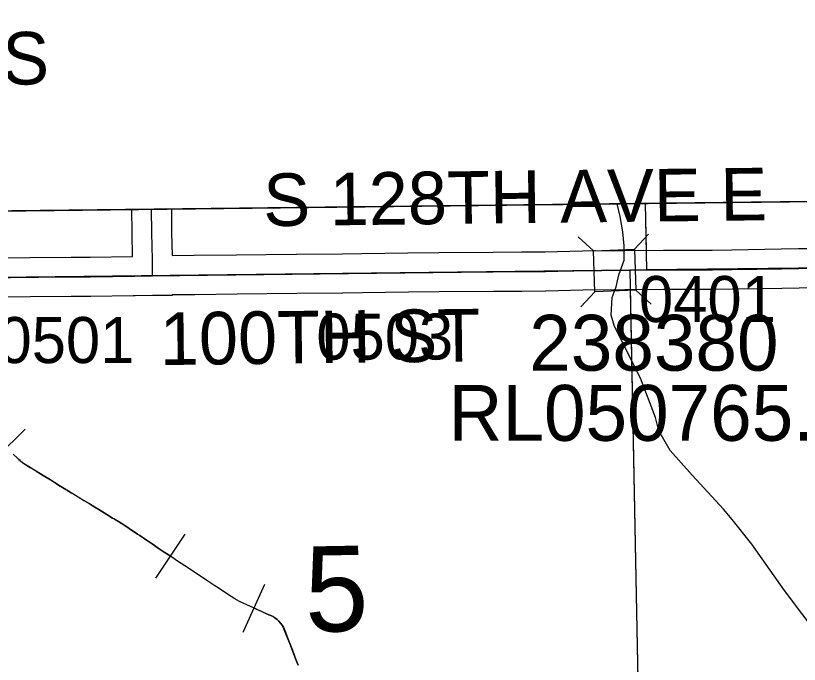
# Model space of a CAD drawing. Extents: x 23.6 to 68.7, y -63 to -29.
# Drawn here: x 33.597 to 34.789, y -34.363 to -33.376 of the extents above; entities that cross this region are included whole.
import ezdxf

# ---------------------------------------------------------------- set-up
doc = ezdxf.new("R2010")
doc.units = 0
for name, color, linetype in [('tdCoClipBndry', 7, 'Continuous'), ('tdCoCoAdjSecRdTxt', 7, 'Continuous'), ('tdCoCoBndry', 7, 'Continuous'), ('tdCoHydroRiver', 7, 'Continuous'), ('tdCoPipe', 7, 'Continuous'), ('tdCoPipeTxt', 7, 'Continuous'), ('tdCoSecRdNmbr', 7, 'Continuous'), ('tdCoSecRdTxt', 7, 'Continuous'), ('tdCoSecRteBand', 7, 'Continuous'), ('tdCoSecRteCL', 7, 'Continuous'), ('tdCoSectLine', 7, 'Continuous'), ('tdCoSectLinePart', 7, 'Continuous'), ('tdCoSectNmbr', 7, 'Continuous'), ('tdCoStrucSec', 7, 'Continuous'), ('tdCoStrucSecCoName', 7, 'Continuous'), ('tdCoStrucSecFHWANum', 7, 'Continuous'), ('tdCoSurfConc', 7, 'Continuous'), ('tdCoSurfGravel', 7, 'Continuous'), ('tdCoTwpBndryShd', 7, 'Continuous')]:
    doc.layers.add(name, color=color, linetype=linetype)

msp = doc.modelspace()

# ---------------------------------------------------------------- linework, layer by layer
at = {"layer": 'tdCoClipBndry'}
msp.add_lwpolyline([(32.5923, -42.7484), (32.5183, -35.7733), (32.5031, -34.7682), (32.4957, -33.7858), (32.4988, -33.76), (32.5086, -33.7359), (32.5242, -33.7151), (32.5447, -33.699), (32.5687, -33.6888), (32.5944, -33.6851), (36.5353, -33.6387), (37.5451, -33.6329), (39.5046, -33.6092), (41.4955, -33.5687), (42.4818, -33.5704), (43.4945, -33.5446), (44.4809, -33.54), (48.4512, -33.5006), (56.4135, -33.3762)], dxfattribs=at)
at = {"layer": 'tdCoCoBndry'}
for p, q in [((35.5293, -33.7523), (34.5572, -33.7632)), ((34.5572, -33.7632), (35.5293, -33.7523)), ((34.5318, -33.7634), (33.5451, -33.7751)), ((33.5451, -33.7751), (34.5318, -33.7634)), ((34.5572, -33.7632), (34.5318, -33.7634)), ((34.5318, -33.7634), (34.5572, -33.7632))]:
    msp.add_line(p, q, dxfattribs=at)
msp.add_lwpolyline([(38.5466, -33.6208), (37.5451, -33.6329), (36.5353, -33.6387), (32.5944, -33.6851), (32.5687, -33.6888), (32.5447, -33.699), (32.5242, -33.7151), (32.5086, -33.7359), (32.4988, -33.76), (32.4957, -33.7857), (32.596, -33.7851), (33.5451, -33.7751), (34.5318, -33.7634), (34.5572, -33.7632), (35.5293, -33.7523), (35.5467, -33.752), (36.5368, -33.7387), (36.5469, -33.7386), (37.5464, -33.7329), (38.5486, -33.7216)], close=True, dxfattribs=at)
for points in [[(40.4923, -33.6896), (39.5062, -33.7091), (38.5483, -33.7216), (37.546, -33.7329), (36.5466, -33.7386), (36.5365, -33.7387), (35.5464, -33.752), (35.529, -33.7523), (34.5569, -33.7632), (34.5314, -33.7634), (33.5448, -33.7751)], [(33.5451, -33.7751), (34.5318, -33.7634), (34.5572, -33.7632), (35.5293, -33.7523), (35.5467, -33.752), (36.5368, -33.7387), (36.5469, -33.7386), (37.5464, -33.7329), (38.5486, -33.7216), (39.5066, -33.7091), (40.4927, -33.6896)]]:
    msp.add_lwpolyline(points, dxfattribs=at)
at = {"layer": 'tdCoHydroRiver'}
for points in [[(34.5146, -33.7705), (34.5229, -33.7481), (34.5229, -33.7267), (34.5207, -33.7053), (34.5165, -33.6817), (34.5122, -33.6625)], [(34.8409, -34.3578), (34.8225, -34.3248), (34.7667, -34.2511), (34.7172, -34.1805), (34.6869, -34.1428), (34.6741, -34.1271), (34.6264, -34.0754), (34.5929, -34.0378), (34.5753, -34.008), (34.5704, -33.9875), (34.5478, -33.9277), (34.5078, -33.8491), (34.5029, -33.8318), (34.5042, -33.8049), (34.5104, -33.7891), (34.5146, -33.7705)]]:
    msp.add_lwpolyline(points, dxfattribs=at)
at = {"layer": 'tdCoPipe'}
for p, q in [((33.5541, -34.0618), (33.6112, -34.0055)), ((33.8101, -34.2322), (33.8544, -34.1654)), ((33.9429, -34.3142), (33.9761, -34.2412))]:
    msp.add_line(p, q, dxfattribs=at)
for points in [[(34.0265, -34.3646), (34.0233, -34.356), (34.0178, -34.3421), (34.0139, -34.3315), (34.0125, -34.328), (34.007, -34.3143), (34.004, -34.307), (34.0021, -34.3039), (33.9997, -34.3007), (33.9972, -34.2978), (33.9945, -34.2951), (33.9883, -34.2908), (33.985, -34.2892), (33.9818, -34.2879), (33.9776, -34.286), (33.9682, -34.2817), (33.962, -34.2789), (33.954, -34.2753), (33.9484, -34.2727), (33.9431, -34.2703), (33.9372, -34.2675), (33.9338, -34.2659), (33.9303, -34.2637), (33.9246, -34.26), (33.9162, -34.2546), (33.9124, -34.2521), (33.9024, -34.2454), (33.9, -34.2438), (33.8892, -34.2367), (33.8797, -34.2304), (33.877, -34.2286), (33.8656, -34.2209), (33.854, -34.2133), (33.8488, -34.21), (33.8416, -34.2051), (33.8395, -34.2037), (33.8292, -34.1968), (33.8228, -34.1925), (33.8167, -34.1885), (33.8138, -34.1866), (33.8043, -34.1802), (33.7997, -34.177), (33.7943, -34.1735), (33.7856, -34.1675), (33.7819, -34.1651), (33.7694, -34.1566), (33.7597, -34.1501), (33.757, -34.1484), (33.7463, -34.1421), (33.7441, -34.1408), (33.7353, -34.1353), (33.723, -34.1278), (33.7172, -34.1242), (33.7132, -34.1218), (33.7108, -34.1202), (33.7084, -34.1188), (33.7003, -34.1139), (33.696, -34.1113), (33.6876, -34.1062), (33.6812, -34.1022), (33.677, -34.0997), (33.6748, -34.0983), (33.6732, -34.0973), (33.6681, -34.0942), (33.6621, -34.0905), (33.6585, -34.0883), (33.6515, -34.0839), (33.6496, -34.0827), (33.6387, -34.0762), (33.6346, -34.0736), (33.6278, -34.0696), (33.6261, -34.0682), (33.6186, -34.064), (33.6135, -34.0609), (33.6073, -34.0569), (33.6033, -34.0533), (33.6016, -34.0517), (33.5999, -34.0502), (33.593, -34.0436)], [(33.593, -34.0436), (33.5999, -34.0502), (33.6017, -34.0517), (33.6033, -34.0533), (33.6074, -34.0569), (33.6135, -34.0608), (33.6186, -34.0639), (33.6262, -34.0681), (33.6279, -34.0695), (33.6346, -34.0735), (33.6387, -34.0762), (33.6496, -34.0827), (33.6516, -34.0838), (33.6585, -34.0882), (33.6621, -34.0905), (33.6681, -34.0941), (33.6732, -34.0973), (33.6749, -34.0982), (33.677, -34.0996), (33.6812, -34.1022), (33.6877, -34.1061), (33.696, -34.1112), (33.7003, -34.1139), (33.7084, -34.1188), (33.7109, -34.1202), (33.7132, -34.1217), (33.7173, -34.1241), (33.7231, -34.1277), (33.7353, -34.1353), (33.7441, -34.1407), (33.7464, -34.142), (33.757, -34.1484), (33.7597, -34.1501), (33.7695, -34.1565), (33.782, -34.1651), (33.7857, -34.1675), (33.7944, -34.1734), (33.7997, -34.1769), (33.8044, -34.1802), (33.8138, -34.1865), (33.8167, -34.1885), (33.8228, -34.1925), (33.8292, -34.1967), (33.8323, -34.1988)], [(33.9595, -34.2777), (33.962, -34.2788), (33.9682, -34.2816), (33.9776, -34.2859), (33.9818, -34.2879), (33.985, -34.2892), (33.9884, -34.2908), (33.9945, -34.2951), (33.9972, -34.2978), (33.9998, -34.3007), (34.0021, -34.3038), (34.0041, -34.307), (34.0071, -34.3142), (34.0125, -34.328), (34.0139, -34.3315), (34.0179, -34.342), (34.0233, -34.356), (34.0265, -34.3646)]]:
    msp.add_lwpolyline(points, dxfattribs=at)
at = {"layer": 'tdCoSecRteBand'}
for points in [[(33.5749, -33.7447), (33.618, -33.7441), (33.6181, -33.7441), (33.6182, -33.7441), (33.6809, -33.7437), (33.681, -33.7437), (33.6811, -33.7437), (33.7102, -33.7437), (33.7746, -33.7427), (33.774, -33.7072), (33.7739, -33.7071), (33.7739, -33.7069), (33.7736, -33.6712)], [(33.8336, -33.6705), (33.8339, -33.7063), (33.8346, -33.7413)], [(33.8346, -33.7413), (33.8685, -33.7409), (33.8685, -33.7409), (33.8685, -33.7409), (33.933, -33.7401), (34.0238, -33.739), (34.0239, -33.739), (34.024, -33.739), (34.0938, -33.7387), (34.1234, -33.7381), (34.1235, -33.7381), (34.1236, -33.7381), (34.1936, -33.7372), (34.2405, -33.7365), (34.2407, -33.7365), (34.2408, -33.7365), (34.3235, -33.736), (34.3235, -33.736), (34.3235, -33.736), (34.3667, -33.7358), (34.4023, -33.7354), (34.4779, -33.7336), (34.4786, -33.7336), (34.4793, -33.7336), (34.5042, -33.7342), (34.5225, -33.7335), (34.523, -33.7334), (34.5235, -33.7334), (34.5824, -33.7331), (34.5825, -33.7331), (34.5826, -33.7331), (34.6568, -33.7331), (34.6864, -33.7324), (34.6866, -33.7324), (34.6867, -33.7324), (34.7615, -33.7313), (34.7878, -33.7308), (34.8005, -33.7306)], [(34.8015, -33.7905), (34.7889, -33.7908), (34.7626, -33.7913), (34.7625, -33.7913), (34.7625, -33.7913), (34.6877, -33.7923), (34.6578, -33.7931), (34.6575, -33.7931), (34.6571, -33.7931), (34.5827, -33.7931), (34.5243, -33.7934), (34.5056, -33.7941), (34.5047, -33.7942), (34.5039, -33.7942), (34.4787, -33.7936), (34.4036, -33.7954), (34.4034, -33.7954), (34.4032, -33.7954), (34.3672, -33.7958), (34.3671, -33.7958), (34.367, -33.7958), (34.3238, -33.796), (34.2413, -33.7965), (34.1944, -33.7972), (34.1944, -33.7972), (34.1944, -33.7972), (34.1245, -33.7981), (34.0947, -33.7987), (34.0945, -33.7987), (34.0943, -33.7987), (34.0244, -33.799), (33.9337, -33.8001), (33.9337, -33.8001), (33.9337, -33.8001), (33.8692, -33.8009), (33.8347, -33.8013), (33.8347, -33.8019), (33.8051, -33.8019), (33.7787, -33.8027), (33.7785, -33.8027), (33.7785, -33.8027), (33.7755, -33.8027), (33.7755, -33.8027), (33.7109, -33.8037), (33.7106, -33.8037), (33.7104, -33.8037), (33.6812, -33.8037), (33.6186, -33.8041), (33.5757, -33.8046)]]:
    msp.add_lwpolyline(points, dxfattribs=at)
at = {"layer": 'tdCoSecRteCL'}
for points in [[(33.8047, -33.7719), (33.8047, -33.7475), (33.8039, -33.7067), (33.8036, -33.6709)], [(33.8047, -33.7719), (33.8234, -33.7714), (33.8688, -33.7709), (33.9334, -33.7701), (34.0242, -33.769), (34.0942, -33.7687), (34.124, -33.7681), (34.194, -33.7672), (34.241, -33.7665), (34.3236, -33.766), (34.3669, -33.7658), (34.4029, -33.7654), (34.4786, -33.7636), (34.5045, -33.7642), (34.5237, -33.7634), (34.5826, -33.7631), (34.6571, -33.7631), (34.6871, -33.7624), (34.762, -33.7613), (34.7884, -33.7608), (34.8011, -33.7605)], [(33.5753, -33.7747), (33.6184, -33.7741), (33.6811, -33.7737), (33.7104, -33.7737), (33.7779, -33.7727), (33.8047, -33.7719)]]:
    msp.add_lwpolyline(points, dxfattribs=at)
at = {"layer": 'tdCoSectLine'}
for points in [[(34.5545, -33.662), (34.5569, -33.7632)], [(34.5569, -33.7632), (35.529, -33.7523)], [(33.5448, -33.7751), (34.5314, -33.7634)], [(34.5314, -33.7634), (34.5569, -33.7632)], [(34.5314, -33.7634), (34.5506, -34.7522)]]:
    msp.add_lwpolyline(points, dxfattribs=at)
at = {"layer": 'tdCoSectLinePart'}
for points in [[(34.5545, -33.662), (34.5562, -33.7334)], [(34.532, -33.7934), (34.5501, -34.722)]]:
    msp.add_lwpolyline(points, dxfattribs=at)
at = {"layer": 'tdCoStrucSec'}
for p, q in [((34.4758, -33.7339), (34.4529, -33.7126)), ((34.5384, -33.7315), (34.5596, -33.7086)), ((34.4782, -33.7965), (34.4569, -33.8194)), ((34.5407, -33.7941), (34.5637, -33.8154))]:
    msp.add_line(p, q, dxfattribs=at)
msp.add_lwpolyline([(34.4758, -33.7339), (34.5384, -33.7315), (34.5407, -33.7941), (34.4782, -33.7965)], close=True, dxfattribs=at)
at = {"layer": 'tdCoSurfConc'}
msp.add_lwpolyline([(34.7884, -33.7608), (34.8011, -33.7605), (34.8383, -33.7602), (34.9157, -33.7595), (34.9638, -33.7587), (35.0233, -33.7578), (35.0358, -33.7577), (35.0446, -33.7574)], dxfattribs=at)
at = {"layer": 'tdCoSurfGravel'}
for points in [[(33.8047, -33.7719), (33.8047, -33.7475), (33.8039, -33.7067), (33.8036, -33.6709)], [(33.5753, -33.7747), (33.6184, -33.7741), (33.6811, -33.7737), (33.7104, -33.7737), (33.7779, -33.7727), (33.8047, -33.7719), (33.8234, -33.7714), (33.8688, -33.7709), (33.9334, -33.7701), (34.0242, -33.769), (34.0942, -33.7687), (34.124, -33.7681), (34.194, -33.7672), (34.241, -33.7665), (34.3236, -33.766), (34.3669, -33.7658), (34.4029, -33.7654), (34.4786, -33.7636), (34.5045, -33.7642), (34.5237, -33.7634), (34.5826, -33.7631), (34.6571, -33.7631), (34.6871, -33.7624), (34.762, -33.7613), (34.7884, -33.7608)]]:
    msp.add_lwpolyline(points, dxfattribs=at)
at = {"layer": 'tdCoTwpBndryShd'}
msp.add_lwpolyline([(33.5448, -33.7751), (34.5314, -33.7634), (34.5569, -33.7632), (35.529, -33.7523), (35.5464, -33.752), (36.5365, -33.7387), (36.5466, -33.7386), (37.546, -33.7329), (38.5483, -33.7216), (39.5062, -33.7091), (40.4923, -33.6896)], dxfattribs=at)

# ---------------------------------------------------------------- texts
at = {"layer": 'tdCoCoAdjSecRdTxt'}
msp.add_text('S 128TH AVE E', height=0.08, rotation=0.6784, dxfattribs=at).set_placement((33.9739, -33.6966))
at = {"layer": 'tdCoPipeTxt'}
msp.add_text('DAKOTA ACCESS', height=0.08, rotation=0.0403, dxfattribs=at).set_placement((32.7381, -33.4816))
at = {"layer": 'tdCoSecRdNmbr'}
for s, rotation, p in [('0401', 0.0273, (34.5453, -33.8425)), ('0503', 0.0268, (34.0543, -33.8996)), ('0501', 0.0264, (33.5691, -33.9049))]:
    msp.add_text(s, height=0.07, rotation=rotation, dxfattribs=at).set_placement(p)
at = {"layer": 'tdCoSecRdTxt'}
msp.add_text('100TH ST', height=0.08, rotation=0.6784, dxfattribs=at).set_placement((33.8165, -33.908))
at = {"layer": 'tdCoSectNmbr'}
msp.add_text('5', height=0.13, rotation=1.0267, dxfattribs=at).set_placement((34.0377, -34.3141))
at = {"layer": 'tdCoStrucSecCoName'}
msp.add_text('RL050765.0', height=0.085, dxfattribs=at).set_placement((34.2554, -34.0232))
at = {"layer": 'tdCoStrucSecFHWANum'}
msp.add_text('238380', height=0.085, dxfattribs=at).set_placement((34.3783, -33.9165))

doc.saveas('drawing.dxf')
